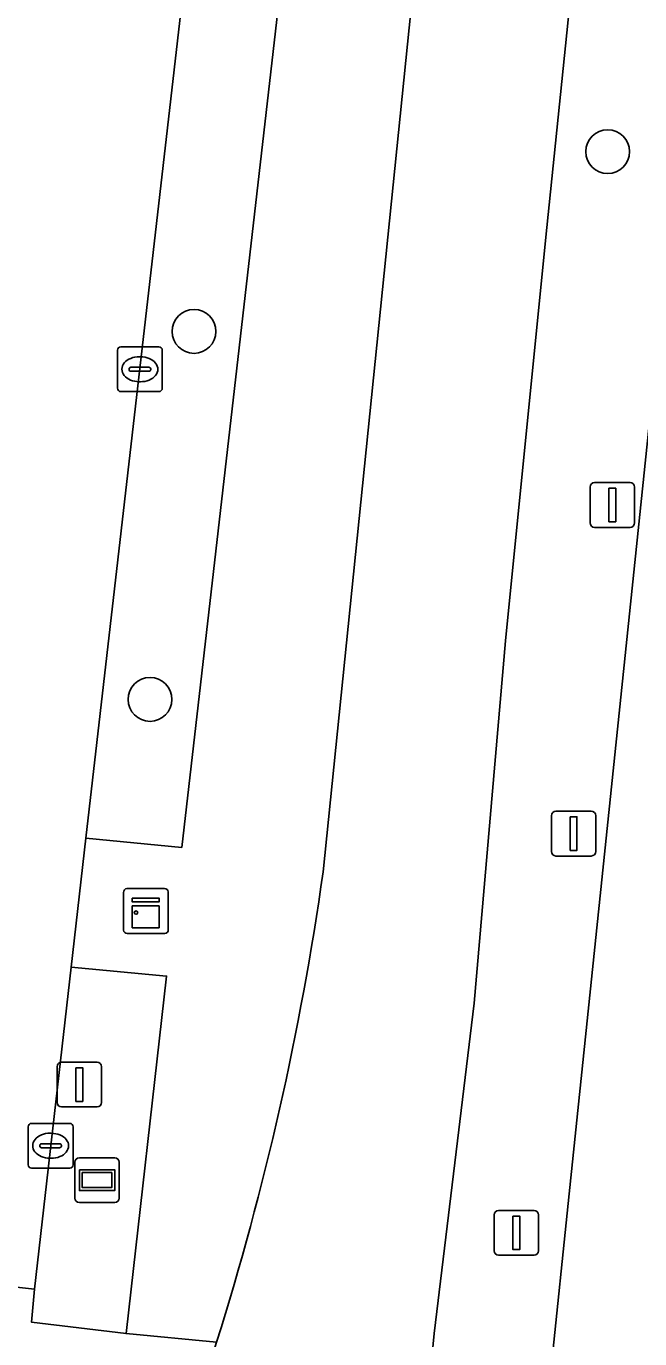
# Model space of a CAD drawing. Extents: x 160888 to 161385, y 386490 to 386908.
# Drawn here: x 161327.44 to 161341.14, y 386526.54 to 386555.85 of the extents above; entities that cross this region are included whole.
import ezdxf

# ---------------------------------------------------------------- set-up
doc = ezdxf.new("R2010")
doc.units = 0
for name, color, linetype in [('IMGEO_Berm_groen', 7, 'Continuous'), ('IMGEO_Boom', 7, 'Continuous'), ('IMGEO_Fietspad_gesloten', 7, 'Continuous'), ('IMGEO_Groenvoorziening', 7, 'Continuous'), ('IMGEO_Haag', 7, 'Continuous'), ('IMGEO_Kast', 7, 'Continuous'), ('IMGEO_Kolk', 7, 'Continuous'), ('IMGEO_Lichtmast', 7, 'Continuous'), ('IMGEO_Reclamebord', 7, 'Continuous'), ('IMGEO_Rijbaan_lokaal_gesloten', 7, 'Continuous'), ('IMGEO_Rijbaan_lokaal_open', 7, 'Continuous'), ('IMGEO_Verkeersbordpaal', 7, 'Continuous'), ('IMGEO_Voetgangersgebied_open', 7, 'Continuous'), ('IMGEO_Voetpad_open', 7, 'Continuous')]:
    doc.layers.add(name, color=color, linetype=linetype)

msp = doc.modelspace()

# ---------------------------------------------------------------- linework, layer by layer
at = {"layer": 'IMGEO_Berm_groen'}
for points in [[(161344.884, 386581.428), (161350.408, 386635.904), (161350.537, 386637.31), (161347.861, 386637.589), (161342.161, 386581.483), (161341.141, 386571.584), (161339.032, 386551.069), (161338.136, 386542.124), (161337.443, 386534.03), (161336.548, 386526.649), (161336.452, 386525.646)], [(161339.147, 386525.679), (161339.176, 386526.026), (161339.538, 386529.553), (161341.755, 386550.887), (161343.814, 386571.25), (161344.884, 386581.428)]]:
    msp.add_lwpolyline(points, dxfattribs=at)
at = {"layer": 'IMGEO_Boom'}
for centre in [(161340.419, 386553.051), (161331.185, 386549.035), (161330.204, 386540.815)]:
    msp.add_circle(centre, 0.489, dxfattribs=at)
at = {"layer": 'IMGEO_Fietspad_gesloten'}
for points in [[(161338.136, 386542.124), (161339.032, 386551.069), (161341.141, 386571.584), (161342.161, 386581.483), (161347.861, 386637.589), (161347.94, 386638.364), (161351.757, 386675.763), (161352.649, 386684.258), (161352.944, 386686.937), (161353.547, 386692.676), (161354.45, 386701.7), (161354.589, 386703.318), (161354.964, 386706.98), (161351.913, 386707.118), (161351.576, 386703.719), (161351.137, 386699.288), (161350.75, 386695.389), (161348.773, 386676.071), (161344.586, 386635.023), (161340.003, 386589.938), (161338.485, 386580.159)], [(161338.455, 386579.817), (161337.633, 386571.974), (161334.067, 386536.965)], [(161331.688, 386526.455), (161331.565, 386526.069), (161336.452, 386525.646), (161336.548, 386526.649), (161337.443, 386534.03), (161338.136, 386542.124)]]:
    msp.add_lwpolyline(points, dxfattribs=at)
msp.add_arc((161269.249, 386546.113), 65.46, 342.52443, 351.96697, dxfattribs=at)
at = {"layer": 'IMGEO_Groenvoorziening'}
msp.add_lwpolyline([(161334.885, 386575.286), (161333.106, 386575.479), (161328.768, 386537.719), (161330.911, 386537.509), (161335.179, 386574.696)], dxfattribs=at)
msp.add_lwpolyline([(161329.667, 386526.652), (161330.572, 386534.635), (161328.444, 386534.832), (161327.621, 386527.642), (161327.56, 386526.902)], close=True, dxfattribs=at)
at = {"layer": 'IMGEO_Haag'}
msp.add_lwpolyline([(161334.885, 386575.286), (161333.106, 386575.479), (161328.768, 386537.719), (161330.911, 386537.509), (161335.179, 386574.696)], dxfattribs=at)
msp.add_lwpolyline([(161329.667, 386526.652), (161330.572, 386534.635), (161328.444, 386534.832), (161327.621, 386527.642), (161327.56, 386526.902)], close=True, dxfattribs=at)
at = {"layer": 'IMGEO_Kast'}
for p, q in [((161329.611, 386535.664), (161329.611, 386536.505)), ((161329.611, 386536.505), (161329.611, 386535.664)), ((161329.686, 386536.589), (161330.527, 386536.589)), ((161330.527, 386536.589), (161329.686, 386536.589)), ((161330.611, 386536.514), (161330.611, 386535.673)), ((161330.611, 386535.673), (161330.611, 386536.514)), ((161330.536, 386535.589), (161329.695, 386535.589)), ((161329.695, 386535.589), (161330.536, 386535.589))]:
    msp.add_line(p, q, dxfattribs=at)
for points in [[(161329.806, 386536.379), (161330.406, 386536.379), (161330.406, 386536.294), (161329.806, 386536.294), (161329.806, 386536.379)], [(161329.806, 386536.204), (161330.406, 386536.204), (161330.406, 386535.715), (161329.806, 386535.715), (161329.806, 386536.204)]]:
    msp.add_lwpolyline(points, dxfattribs=at)
msp.add_circle((161329.89, 386536.053), 0.0377, dxfattribs=at)
for centre, start, end in [((161329.689, 386536.511), 92.4484, 184.2845), ((161329.689, 386536.511), 92.4484, 184.2845), ((161330.533, 386536.511), 2.4484, 94.2845), ((161330.533, 386536.511), 2.4484, 94.2845), ((161329.689, 386535.667), 182.4484, 274.2845), ((161329.689, 386535.667), 182.4484, 274.2845), ((161330.533, 386535.667), 272.4484, 4.2845), ((161330.533, 386535.667), 272.4484, 4.2845)]:
    msp.add_arc(centre, 0.0779, start, end, dxfattribs=at)
at = {"layer": 'IMGEO_Kolk'}
for p, q in [((161329.476, 386547.765), (161329.476, 386548.617)), ((161329.551, 386548.691), (161330.403, 386548.691)), ((161329.964, 386548.471), (161329.989, 386548.471)), ((161330.477, 386548.617), (161330.477, 386547.765)), ((161329.735, 386548.185), (161329.735, 386548.197)), ((161330.173, 386548.148), (161329.775, 386548.148)), ((161329.778, 386548.234), (161330.176, 386548.234)), ((161330.219, 386548.197), (161330.219, 386548.185)), ((161329.987, 386547.911), (161329.962, 386547.911)), ((161330.403, 386547.691), (161329.551, 386547.691)), ((161327.483, 386530.42), (161327.483, 386531.272)), ((161327.558, 386531.346), (161328.41, 386531.346)), ((161328.484, 386531.272), (161328.484, 386530.42)), ((161327.742, 386530.84), (161327.742, 386530.852)), ((161327.785, 386530.889), (161328.183, 386530.889)), ((161327.971, 386531.126), (161327.996, 386531.126)), ((161328.226, 386530.852), (161328.226, 386530.84)), ((161328.18, 386530.803), (161327.782, 386530.803)), ((161327.994, 386530.566), (161327.969, 386530.566)), ((161328.41, 386530.346), (161327.558, 386530.346))]:
    msp.add_line(p, q, dxfattribs=at)
for points in [[(161329.476, 386547.765), (161329.476, 386548.617)], [(161329.551, 386548.691), (161330.403, 386548.691)], [(161330.477, 386548.617), (161330.477, 386547.765)], [(161330.403, 386547.691), (161329.551, 386547.691)], [(161327.483, 386530.42), (161327.483, 386531.272)], [(161327.558, 386531.346), (161328.41, 386531.346)], [(161328.484, 386531.272), (161328.484, 386530.42)], [(161328.41, 386530.346), (161327.558, 386530.346)]]:
    msp.add_lwpolyline(points, dxfattribs=at)
for centre, radius, start, end in [((161329.553, 386548.615), 0.0765, 91.552, 178.448), ((161329.553, 386548.615), 0.0765, 91.552, 178.448), ((161330.401, 386548.615), 0.0765, 1.552, 88.448), ((161330.401, 386548.615), 0.0765, 1.552, 88.448), ((161329.775, 386548.194), 0.0403, 85.8775, 175.7526), ((161329.772, 386548.184), 0.0366, 178.938, 274.7102), ((161330.176, 386548.191), 0.043, 264.8664, 352.4533), ((161330.18, 386548.196), 0.0386, 1.7309, 96.639), ((161329.553, 386547.767), 0.0765, 181.552, 268.448), ((161329.553, 386547.767), 0.0765, 181.552, 268.448), ((161330.401, 386547.767), 0.0765, 271.552, 358.448), ((161330.401, 386547.767), 0.0765, 271.552, 358.448), ((161327.56, 386531.27), 0.0765, 91.552, 178.448), ((161327.56, 386531.27), 0.0765, 91.552, 178.448), ((161328.408, 386531.27), 0.0765, 1.552, 88.448), ((161328.408, 386531.27), 0.0765, 1.552, 88.448), ((161327.782, 386530.849), 0.0403, 85.8775, 175.7526), ((161327.779, 386530.839), 0.0366, 178.938, 274.7102), ((161328.183, 386530.846), 0.043, 264.8664, 352.4533), ((161328.187, 386530.851), 0.0386, 1.7309, 96.639), ((161327.56, 386530.422), 0.0765, 181.552, 268.448), ((161327.56, 386530.422), 0.0765, 181.552, 268.448), ((161328.408, 386530.422), 0.0765, 271.552, 358.448), ((161328.408, 386530.422), 0.0765, 271.552, 358.448)]:
    msp.add_arc(centre, radius, start, end, dxfattribs=at)
for centre, major_axis, ratio, start_param, end_param in [((161329.963, 386548.191), (-0.387, 0.002), 0.722429, 4.712389, 7.853982), ((161329.988, 386548.191), (-0.39, 0.002), 0.717154, 1.570796, 4.712389), ((161327.97, 386530.846), (-0.387, 0.002), 0.722429, 4.712389, 7.853982), ((161327.995, 386530.846), (-0.39, 0.002), 0.717154, 1.570796, 4.712389)]:
    msp.add_ellipse(centre, major_axis=major_axis, ratio=ratio, start_param=start_param, end_param=end_param, dxfattribs=at)
at = {"layer": 'IMGEO_Lichtmast'}
for p, q in [((161340.029, 386544.759), (161340.029, 386545.559)), ((161340.029, 386545.559), (161340.029, 386544.759)), ((161340.129, 386545.659), (161340.919, 386545.659)), ((161340.919, 386545.659), (161340.129, 386545.659)), ((161341.019, 386545.559), (161341.019, 386544.759)), ((161341.019, 386544.759), (161341.019, 386545.559)), ((161340.919, 386544.659), (161340.129, 386544.659)), ((161340.129, 386544.659), (161340.919, 386544.659)), ((161328.13, 386531.812), (161328.13, 386532.612)), ((161328.13, 386532.612), (161328.13, 386531.812)), ((161328.23, 386532.712), (161329.02, 386532.712)), ((161329.02, 386532.712), (161328.23, 386532.712)), ((161329.12, 386532.612), (161329.12, 386531.812)), ((161329.12, 386531.812), (161329.12, 386532.612)), ((161329.02, 386531.712), (161328.23, 386531.712)), ((161328.23, 386531.712), (161329.02, 386531.712))]:
    msp.add_line(p, q, dxfattribs=at)
for points in [[(161340.449, 386545.534), (161340.599, 386545.534), (161340.599, 386544.784), (161340.449, 386544.784), (161340.449, 386545.534)], [(161328.55, 386532.587), (161328.7, 386532.587), (161328.7, 386531.837), (161328.55, 386531.837), (161328.55, 386532.587)]]:
    msp.add_lwpolyline(points, dxfattribs=at)
for centre, start, end in [((161340.129, 386545.559), 90, 180), ((161340.129, 386545.559), 90, 180), ((161340.919, 386545.559), 0, 90), ((161340.919, 386545.559), 360, 90), ((161340.129, 386544.759), 180, 270), ((161340.129, 386544.759), 180, 270), ((161340.919, 386544.759), 270, 0), ((161340.919, 386544.759), 270, 0), ((161328.23, 386532.612), 90, 180), ((161328.23, 386532.612), 90, 180), ((161329.02, 386532.612), 0, 90), ((161329.02, 386532.612), 360, 90), ((161328.23, 386531.812), 180, 270), ((161328.23, 386531.812), 180, 270), ((161329.02, 386531.812), 270, 0), ((161329.02, 386531.812), 270, 0)]:
    msp.add_arc(centre, 0.1, start, end, dxfattribs=at)
at = {"layer": 'IMGEO_Reclamebord'}
for p, q in [((161328.625, 386530.578), (161329.415, 386530.578)), ((161329.415, 386530.578), (161328.625, 386530.578)), ((161328.525, 386529.678), (161328.525, 386530.478)), ((161328.525, 386530.478), (161328.525, 386529.678)), ((161329.515, 386530.478), (161329.515, 386529.678)), ((161329.515, 386529.678), (161329.515, 386530.478)), ((161329.415, 386529.578), (161328.625, 386529.578)), ((161328.625, 386529.578), (161329.415, 386529.578))]:
    msp.add_line(p, q, dxfattribs=at)
for points in [[(161328.626, 386530.31), (161329.414, 386530.31), (161329.414, 386529.846), (161328.626, 386529.846), (161328.626, 386530.31)], [(161328.691, 386530.245), (161328.691, 386529.911), (161329.349, 386529.911), (161329.349, 386530.245), (161328.691, 386530.245)]]:
    msp.add_lwpolyline(points, dxfattribs=at)
for centre, start, end in [((161328.625, 386530.478), 90, 180), ((161328.625, 386530.478), 90, 180), ((161329.415, 386530.478), 0, 90), ((161329.415, 386530.478), 360, 90), ((161328.625, 386529.678), 180, 270), ((161328.625, 386529.678), 180, 270), ((161329.415, 386529.678), 270, 0), ((161329.415, 386529.678), 270, 0)]:
    msp.add_arc(centre, 0.1, start, end, dxfattribs=at)
at = {"layer": 'IMGEO_Rijbaan_lokaal_gesloten'}
msp.add_lwpolyline([(161353.333, 386637.758), (161350.569, 386638.061), (161350.537, 386637.31), (161350.408, 386635.904), (161344.884, 386581.428), (161343.814, 386571.25), (161341.755, 386550.887), (161339.538, 386529.553), (161339.176, 386526.026), (161339.147, 386525.679), (161338.762, 386521.866), (161341.732, 386522.048), (161343.29, 386537.458), (161350.996, 386612.554), (161353.14, 386633.788)], close=True, dxfattribs=at)
at = {"layer": 'IMGEO_Rijbaan_lokaal_open'}
msp.add_lwpolyline([(161328.768, 386537.719), (161333.106, 386575.479), (161333.803, 386581.275), (161327.059, 386581.555), (161327.029, 386580.654), (161326.49, 386580.26), (161327.031, 386579.8), (161327.396, 386578.603), (161321.654, 386528.306), (161327.621, 386527.642), (161328.444, 386534.832)], close=True, dxfattribs=at)
at = {"layer": 'IMGEO_Verkeersbordpaal'}
for p, q in [((161339.163, 386537.418), (161339.163, 386538.218)), ((161339.163, 386538.218), (161339.163, 386537.418)), ((161339.263, 386538.318), (161340.053, 386538.318)), ((161340.053, 386538.318), (161339.263, 386538.318)), ((161340.153, 386538.218), (161340.153, 386537.418)), ((161340.153, 386537.418), (161340.153, 386538.218)), ((161340.053, 386537.318), (161339.263, 386537.318)), ((161339.263, 386537.318), (161340.053, 386537.318)), ((161337.986, 386529.4), (161338.776, 386529.4)), ((161338.776, 386529.4), (161337.986, 386529.4)), ((161337.886, 386528.5), (161337.886, 386529.3)), ((161337.886, 386529.3), (161337.886, 386528.5)), ((161338.876, 386529.3), (161338.876, 386528.5)), ((161338.876, 386528.5), (161338.876, 386529.3)), ((161338.776, 386528.4), (161337.986, 386528.4)), ((161337.986, 386528.4), (161338.776, 386528.4))]:
    msp.add_line(p, q, dxfattribs=at)
for points in [[(161339.583, 386538.193), (161339.733, 386538.193), (161339.733, 386537.443), (161339.583, 386537.443), (161339.583, 386538.193)], [(161338.306, 386529.275), (161338.456, 386529.275), (161338.456, 386528.525), (161338.306, 386528.525), (161338.306, 386529.275)]]:
    msp.add_lwpolyline(points, dxfattribs=at)
for centre, start, end in [((161339.263, 386538.218), 90, 180), ((161339.263, 386538.218), 90, 180), ((161340.053, 386538.218), 0, 90), ((161340.053, 386538.218), 360, 90), ((161339.263, 386537.418), 180, 270), ((161339.263, 386537.418), 180, 270), ((161340.053, 386537.418), 270, 0), ((161340.053, 386537.418), 270, 0), ((161337.986, 386529.3), 90, 180), ((161337.986, 386529.3), 90, 180), ((161338.776, 386529.3), 0, 90), ((161338.776, 386529.3), 360, 90), ((161337.986, 386528.5), 180, 270), ((161337.986, 386528.5), 180, 270), ((161338.776, 386528.5), 270, 0), ((161338.776, 386528.5), 270, 0)]:
    msp.add_arc(centre, 0.1, start, end, dxfattribs=at)
at = {"layer": 'IMGEO_Voetgangersgebied_open'}
msp.add_lwpolyline([(161331.565, 386526.069), (161331.688, 386526.455), (161329.667, 386526.652), (161327.56, 386526.902), (161327.621, 386527.642), (161321.654, 386528.306), (161321.562, 386527.568), (161321.433, 386526.535)], dxfattribs=at)
at = {"layer": 'IMGEO_Voetpad_open'}
for points in [[(161334.067, 386536.965), (161337.633, 386571.974), (161338.455, 386579.817)], [(161335.179, 386574.696), (161330.911, 386537.509), (161328.768, 386537.719), (161328.444, 386534.832), (161330.572, 386534.635), (161329.667, 386526.652), (161331.688, 386526.455)]]:
    msp.add_lwpolyline(points, dxfattribs=at)
msp.add_arc((161269.249, 386546.113), 65.46, 342.52443, 351.96697, dxfattribs=at)

doc.saveas('drawing.dxf')
